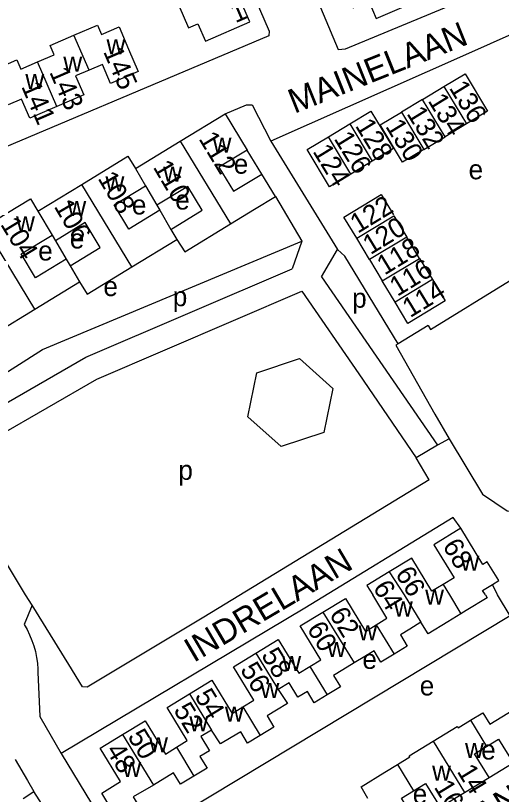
# Model space of a CAD drawing. Extents: x 157768 to 159790, y 387230 to 389604.
# Drawn here: x 158203.4 to 158302.9, y 388459.2 to 388618.6 of the extents above; entities that cross this region are included whole.
import ezdxf

# ---------------------------------------------------------------- set-up
doc = ezdxf.new("R2010")
doc.units = 0
for name, color, linetype in [('BLT_Basislijn', 7, 'Continuous'), ('BLT_Bebouwing', 7, 'Continuous'), ('BLT_Centroide', 7, 'Continuous'), ('BLT_Huisnummer', 7, 'Continuous'), ('BLT_Huisnummer_ tussenligend', 7, 'Continuous'), ('BLT_Huisnummer_zonder_bebouwing', 7, 'Continuous'), ('BLT_Onderverdeling_panden', 7, 'Continuous'), ('BLT_Plantopo', 7, 'Continuous'), ('BLT_Straatnaam', 7, 'Continuous')]:
    doc.layers.add(name, color=color, linetype=linetype)

msp = doc.modelspace()

# ---------------------------------------------------------------- linework, layer by layer
at = {"layer": 'BLT_Basislijn'}
for p, q in [((158295.6, 388610.55), (158255.72, 388592.89)), ((158255.72, 388592.89), (158269.34, 388570.68)), ((158253.84, 388586.12), (158250.85, 388591.02)), ((158256.64, 388581.52), (158262.09, 388572.42)), ((158262.09, 388572.42), (158260.06, 388566.74)), ((158266.08, 388565.1), (158269.34, 388570.68)), ((158269.34, 388570.68), (158270.85, 388569.36)), ((158266.08, 388565.1), (158289.83, 388530.62)), ((158262.04, 388562.15), (158273.7, 388545.23)), ((158273.7, 388545.23), (158285.5, 388528.09)), ((158289.28, 388536.99), (158292.26, 388531.97)), ((158292.26, 388531.97), (158289.83, 388530.62)), ((158289.83, 388530.62), (158285.5, 388528.09)), ((158288.14, 388523.53), (158285.5, 388528.09)), ((158206.81, 388497.9), (158205.17, 388493.93)), ((158304.74, 388495.73), (158224.85, 388447.7)), ((158212.8, 388467.55), (158224.85, 388447.7)), ((158300.4, 388462.62), (158305.31, 388465.63)), ((158204.96, 388458.36), (158207.21, 388459.77)), ((158228.09, 388427.45), (158207.21, 388459.77))]:
    msp.add_line(p, q, dxfattribs=at)
for points in [[(158253.57, 388649.48), (158269.51, 388611.63), (158271, 388611.74), (158297.22, 388622.68)], [(158242.61, 388644.93), (158255.37, 388615.4), (158255.28, 388614.44), (158187.04, 388585.65), (158156.23, 388567.27)], [(158311.77, 388616.62), (158309.28, 388616.39), (158305.69, 388615.02), (158295.6, 388610.55)], [(158246.34, 388598.43), (158250.74, 388600.32), (158251.86, 388600.28), (158255.72, 388592.89)], [(158184.57, 388534.73), (158208.97, 388550.22), (158262.09, 388572.42)], [(158281.77, 388551.42), (158281.77, 388551.42), (158270.85, 388569.35)], [(158186.9, 388530.86), (158217.84, 388548.65), (158260.06, 388566.74)], [(158287.92, 388555.16), (158288.42, 388554.35), (158304.57, 388564.31)], [(158189.48, 388526.58), (158220.08, 388544.17), (158262.04, 388562.15)], [(158287.92, 388555.16), (158281.77, 388551.42)], [(158281.77, 388551.42), (158281.29, 388551.12), (158289.28, 388536.99)], [(158268.44, 388542.26), (158266.59, 388533.25), (158257.85, 388530.35), (158250.97, 388536.46), (158252.83, 388545.47), (158261.56, 388548.37), (158268.44, 388542.26)], [(158292.26, 388531.97), (158299.04, 388520.61), (158304.12, 388517.2), (158305.14, 388517.1), (158346.32, 388541.65)], [(158206.81, 388497.9), (158205.46, 388500), (158189.48, 388526.58)], [(158288.14, 388523.53), (158241.98, 388495.45), (158218.08, 388481.12), (158217.12, 388481.19)], [(158294.6, 388513.64), (158293.03, 388515.86), (158262.65, 388497.27), (158212.8, 388467.55)], [(158304.74, 388495.73), (158302.11, 388500), (158301.08, 388502.14)], [(158217.12, 388481.19), (158214.34, 388485.75), (158206.81, 388497.9)], [(158205.17, 388493.93), (158205.78, 388492.9), (158206.32, 388491.82), (158206.79, 388490.71), (158207.18, 388489.58), (158207.5, 388488.41), (158207.74, 388487.23), (158207.9, 388486.04), (158207.98, 388484.84), (158207.99, 388484.18)], [(158207.99, 388484.18), (158208.42, 388475.12)], [(158208.42, 388475.12), (158212.8, 388467.55)], [(158203.35, 388466.31), (158205.87, 388462), (158207.21, 388459.77)]]:
    msp.add_lwpolyline(points, dxfattribs=at)
at = {"layer": 'BLT_Bebouwing'}
for p, q in [((158237.16, 388592.84), (158246.34, 388598.43)), ((158246.34, 388598.43), (158250.85, 388591.02)), ((158227.98, 388587.25), (158237.16, 388592.84)), ((158256.64, 388581.52), (158253.84, 388586.12)), ((158208.02, 388578.55), (158217, 388584.02)), ((158230.04, 388583.72), (158232.36, 388579.76)), ((158232.36, 388579.76), (158232.96, 388578.72)), ((158232.96, 388578.72), (158235.26, 388574.8)), ((158210.91, 388573.62), (158211.58, 388572.49)), ((158211.58, 388572.49), (158213.8, 388568.73)), ((158227.27, 388567.14), (158236.47, 388572.73)), ((158213.8, 388568.73), (158214.6, 388567.37)), ((158207.37, 388558.48), (158216.54, 388564.06)), ((158198.19, 388552.89), (158207.37, 388558.48)), ((158295.36, 388459.56), (158300.4, 388462.62)), ((158290.4, 388456.54), (158295.36, 388459.56))]:
    msp.add_line(p, q, dxfattribs=at)
for points in [[(158271.19, 388623.38), (158272.59, 388620.15), (158275.78, 388621.52), (158277.31, 388617.96), (158285.9, 388621.66), (158283.92, 388626.25), (158282.97, 388628.46)], [(158236.74, 388620.94), (158236.87, 388620.65), (158238.85, 388616.06), (158240.77, 388616.89), (158242.32, 388613.32), (158251.41, 388617.26), (158248.96, 388622.92), (158245.12, 388621.26), (158243.92, 388624.04)], [(158215.4, 388614.55), (158220.21, 388616.62), (158221.05, 388614.68), (158224.62, 388616.23), (158226.57, 388611.71), (158228.54, 388607.12), (158222.9, 388604.69), (158221.23, 388608.58), (158218.48, 388607.4)], [(158207.95, 388609.07), (158211.32, 388610.52), (158210.5, 388612.43), (158215.4, 388614.55)], [(158198.86, 388607.4), (158203.69, 388609.48), (158204.5, 388607.59), (158207.95, 388609.07)], [(158218.48, 388607.4), (158215.74, 388606.22), (158217.42, 388602.33), (158211.88, 388599.94)], [(158211.88, 388599.94), (158206.35, 388597.56), (158204.67, 388601.47), (158201.92, 388600.29)], [(158250.85, 388591.02), (158245.08, 388587.51), (158248.07, 388582.6), (158253.84, 388586.12)], [(158217, 388584.02), (158226.45, 388589.77), (158227.98, 388587.25)], [(158232.96, 388578.72), (158226.65, 388574.88), (158223.64, 388579.83), (158230.04, 388583.72)], [(158235.26, 388574.8), (158241.67, 388578.71), (158238.68, 388583.61), (158232.36, 388579.76)], [(158197.09, 388575.37), (158206.48, 388581.08), (158208.02, 388578.55)], [(158247.46, 388575.93), (158252.37, 388578.92), (158256.64, 388581.52)], [(158214.6, 388567.37), (158220.75, 388571.11), (158217.66, 388576.19), (158211.58, 388572.49)], [(158236.47, 388572.73), (158238.07, 388570.22), (158247.46, 388575.93)], [(158213.8, 388568.73), (158207.54, 388564.92), (158204.59, 388569.78), (158210.91, 388573.62)], [(158216.54, 388564.06), (158218.08, 388561.54), (158227.27, 388567.14)], [(158294.6, 388513.64), (158289.1, 388510.29), (158293.25, 388503.48), (158291.02, 388502.12)], [(158301.08, 388502.14), (158302.39, 388502.94), (158300.04, 388506.76), (158299.13, 388506.2), (158294.6, 388513.64)], [(158291.02, 388502.12), (158288.7, 388500.76), (158284.56, 388507.56), (158279.96, 388504.76)], [(158279.96, 388504.76), (158275.37, 388501.96), (158276.57, 388500)], [(158299.65, 388500), (158299.09, 388500.92), (158301.08, 388502.14)], [(158277.27, 388493.89), (158279.47, 388495.23), (158276.57, 388500)], [(158299.65, 388500), (158300.01, 388499.42), (158295.74, 388496.82), (158294.65, 388496.16)], [(158266.35, 388496.46), (158270.97, 388499.27), (158275.07, 388492.55), (158277.27, 388493.89)], [(158263.69, 388485.37), (158265.94, 388486.74), (158261.73, 388493.65), (158266.35, 388496.46)], [(158294.65, 388496.16), (158291.99, 388494.53), (158287.92, 388492.05), (158286.45, 388494.43)], [(158286.45, 388494.43), (158284.17, 388493.03), (158282.23, 388491.85), (158283.65, 388489.51), (158280.94, 388487.86)], [(158252.66, 388488.1), (158257.24, 388490.9), (158261.44, 388484), (158263.69, 388485.37)], [(158280.94, 388487.86), (158278.27, 388486.23), (158276.87, 388488.54), (158274.98, 388487.39), (158272.78, 388486.08)], [(158250, 388477.1), (158252.24, 388478.47), (158248.07, 388485.31), (158252.66, 388488.1)], [(158272.78, 388486.08), (158270.47, 388484.71), (158268.55, 388483.54), (158269.97, 388481.2), (158267.24, 388479.54)], [(158239.05, 388479.77), (158243.62, 388482.56), (158247.77, 388475.74), (158250, 388477.1)], [(158267.24, 388479.54), (158264.61, 388477.93), (158263.19, 388480.26), (158261.27, 388479.09), (158259.49, 388482.02), (158257.21, 388480.63)], [(158257.21, 388480.63), (158259.12, 388477.79), (158256.89, 388476.43), (158254.93, 388475.24), (158256.33, 388472.96), (158253.56, 388471.27)], [(158236.36, 388468.82), (158238.61, 388470.19), (158234.47, 388476.99), (158239.05, 388479.77)], [(158296.59, 388474.35), (158299.15, 388475.91), (158300.58, 388473.55), (158305.49, 388476.54)], [(158225.35, 388471.47), (158229.96, 388474.27), (158234.11, 388467.45), (158236.36, 388468.82)], [(158288.95, 388470.09), (158293.86, 388473.08), (158294.04, 388472.79), (158296.59, 388474.35)], [(158231.67, 388461.1), (158227.5, 388458.67), (158228.95, 388456.3), (158224.6, 388453.65), (158221.07, 388459.45), (158224.94, 388461.8), (158220.75, 388468.67), (158225.35, 388471.47)], [(158243.56, 388472.36), (158241.39, 388471.05), (158243.18, 388468.12), (158241.2, 388466.92), (158242.64, 388464.56), (158239.95, 388462.93)], [(158253.56, 388471.27), (158250.95, 388469.68), (158249.54, 388472.01), (158247.61, 388470.83), (158245.42, 388469.5), (158243.56, 388472.36)], [(158281.64, 388465.29), (158284.2, 388466.84), (158284.04, 388467.11), (158288.95, 388470.09)], [(158299.87, 388468.97), (158302.36, 388470.49), (158305.31, 388465.63)], [(158300.4, 388462.62), (158297.43, 388467.49), (158299.87, 388468.97)], [(158275.59, 388458.36), (158274.18, 388460.75), (158279.08, 388463.73), (158281.64, 388465.29)], [(158239.95, 388462.93), (158237.24, 388461.27), (158235.81, 388463.63), (158231.67, 388461.1)], [(158284.9, 388459.93), (158287.41, 388461.45), (158290.4, 388456.54)], [(158285.45, 388453.52), (158282.46, 388458.44), (158284.9, 388459.93)]]:
    msp.add_lwpolyline(points, dxfattribs=at)
at = {"layer": 'BLT_Onderverdeling_panden'}
for p, q in [((158218.48, 388607.4), (158215.4, 388614.55)), ((158211.88, 388599.94), (158207.95, 388609.07)), ((158237.16, 388592.84), (158247.46, 388575.93)), ((158227.98, 388587.25), (158230.04, 388583.72)), ((158227.27, 388567.14), (158217, 388584.02)), ((158208.02, 388578.55), (158210.91, 388573.62)), ((158207.37, 388558.48), (158197.09, 388575.37)), ((158235.26, 388574.8), (158236.47, 388572.73)), ((158214.6, 388567.37), (158216.54, 388564.06)), ((158266.35, 388496.46), (158272.78, 388486.08)), ((158277.27, 388493.89), (158280.94, 388487.86)), ((158252.66, 388488.1), (158257.21, 388480.63)), ((158263.69, 388485.37), (158267.24, 388479.54)), ((158239.05, 388479.77), (158243.56, 388472.36)), ((158250, 388477.1), (158253.56, 388471.27)), ((158296.59, 388474.35), (158299.87, 388468.97)), ((158225.35, 388471.47), (158231.67, 388461.1)), ((158288.95, 388470.09), (158295.36, 388459.56)), ((158236.36, 388468.82), (158239.95, 388462.93)), ((158281.64, 388465.29), (158284.9, 388459.93))]:
    msp.add_line(p, q, dxfattribs=at)
for points in [[(158279.96, 388504.76), (158282.99, 388500), (158286.45, 388494.43)], [(158291.02, 388502.12), (158292.31, 388500), (158294.65, 388496.16)]]:
    msp.add_lwpolyline(points, dxfattribs=at)
at = {"layer": 'BLT_Plantopo'}
for p, q in [((158286.8, 388601.41), (158291.15, 388604.03)), ((158291.15, 388604.03), (158295.75, 388596.39)), ((158286.8, 388601.41), (158282.45, 388598.8)), ((158291.4, 388593.78), (158286.8, 388601.41)), ((158282.45, 388598.8), (158287.05, 388591.16)), ((158267.5, 388593.76), (158271.86, 388596.38)), ((158271.86, 388596.38), (158276.45, 388588.75)), ((158295.75, 388596.39), (158291.4, 388593.78)), ((158272.1, 388586.13), (158267.5, 388593.76)), ((158287.05, 388591.16), (158291.4, 388593.78)), ((158276.45, 388588.75), (158272.1, 388586.13)), ((158273.3, 388572.99), (158280.93, 388577.58)), ((158280.93, 388577.58), (158283.55, 388573.23)), ((158275.91, 388568.64), (158273.3, 388572.99)), ((158283.55, 388573.23), (158275.91, 388568.64)), ((158286.17, 388568.88), (158283.55, 388573.23)), ((158275.91, 388568.64), (158278.53, 388564.29)), ((158278.53, 388564.29), (158286.17, 388568.88)), ((158286.17, 388568.88), (158288.79, 388564.53)), ((158281.15, 388559.93), (158278.53, 388564.29)), ((158288.79, 388564.53), (158281.15, 388559.93))]:
    msp.add_line(p, q, dxfattribs=at)
for points in [[(158291.15, 388604.03), (158295.5, 388606.65), (158300.1, 388599.01), (158295.75, 388596.39)], [(158271.86, 388596.38), (158276.21, 388599), (158280.8, 388591.36), (158276.45, 388588.75)], [(158287.05, 388591.16), (158282.7, 388588.54), (158278.1, 388596.18), (158282.45, 388598.8)], [(158272.1, 388586.13), (158267.75, 388583.51), (158263.15, 388591.15), (158267.5, 388593.76)], [(158273.3, 388572.99), (158270.68, 388577.34), (158278.32, 388581.94), (158280.82, 388577.77)], [(158288.79, 388564.53), (158291.41, 388560.18), (158283.77, 388555.58), (158281.15, 388559.93)]]:
    msp.add_lwpolyline(points, dxfattribs=at)

# ---------------------------------------------------------------- texts
at = {"layer": 'BLT_Centroide'}
for s, p in [('w', (158222.05, 388610.66)), ('w', (158213.22, 388607.06)), ('w', (158205.44, 388603.53)), ('w', (158243.8, 388590.54)), ('e', (158248.12, 388586.2)), ('w', (158233.67, 388584.59)), ('e', (158296.21, 388585.06)), ('w', (158221.85, 388582.58)), ('e', (158227.26, 388577.86)), ('e', (158236.13, 388578.87)), ('w', (158214.04, 388577.55)), ('w', (158203.53, 388574.39)), ('e', (158214.55, 388570.91)), ('e', (158208.07, 388568.44)), ('e', (158221.42, 388561.16)), ('p', (158235.63, 388559.09)), ('p', (158272.36, 388558.77)), ('p', (158236.77, 388523.55)), ('w', (158294.56, 388504.97)), ('w', (158287.31, 388498.03)), ('w', (158280.91, 388495.59)), ('w', (158273.64, 388490.73)), ('w', (158267.25, 388487.28)), ('w', (158258.05, 388484.41)), ('e', (158274.46, 388484.87)), ('e', (158286.21, 388479.44)), ('w', (158253.59, 388478.92)), ('w', (158246.3, 388474.09)), ('w', (158239.02, 388472.11)), ('w', (158230.77, 388467.78)), ('w', (158295.47, 388466.64)), ('e', (158298.79, 388466.32)), ('w', (158225.31, 388462.77)), ('w', (158288.74, 388462)), ('e', (158284.77, 388457.28))]:
    msp.add_text(s, height=4, dxfattribs=at).set_placement(p)
at = {"layer": 'BLT_Huisnummer'}
for s, rotation, p in [('1', 23.3967, (158248.45, 388616.98)), ('145', 293.3018, (158221.33, 388611.21)), ('112', 301.3275, (158240.84, 388593.36)), ('106', 300.4807, (158211.2, 388579.52)), ('68', 301.3525, (158290.77, 388510.04)), ('64', 301.3525, (158276.52, 388501.51)), ('60', 301.3525, (158262.99, 388493.08)), ('56', 301.3525, (158249.33, 388484.73)), ('52', 301.3525, (158235.68, 388476.46)), ('48', 301.3525, (158221.83, 388468.21)), ('14', 301.3182, (158293.73, 388463.9))]:
    msp.add_text(s, height=4, rotation=rotation, dxfattribs=at).set_placement(p)
at = {"layer": 'BLT_Huisnummer_ tussenligend'}
for s, rotation, p in [('143', 293.3018, (158210.3, 388607.02)), ('141', 293.3018, (158204.55, 388604.07)), ('110', 300.4807, (158231.49, 388587.57)), ('108', 300.4807, (158220.18, 388585.27)), ('104', 301.3284, (158200.23, 388575.85)), ('66', 301.3525, (158281.09, 388504.34)), ('62', 301.3525, (158267.57, 388496.03)), ('58', 301.3525, (158253.64, 388487.68)), ('54', 301.3525, (158239.98, 388479.3)), ('50', 301.3525, (158226.27, 388471.04)), ('16', 301.3165, (158289.02, 388460.69))]:
    msp.add_text(s, height=4, rotation=rotation, dxfattribs=at).set_placement(p)
at = {"layer": 'BLT_Huisnummer_zonder_bebouwing'}
for s, rotation, p in [('136', 301.4682, (158292.12, 388603.77)), ('134', 301.4682, (158287.77, 388601.15)), ('132', 301.4682, (158283.43, 388598.52)), ('128', 301.4682, (158272.89, 388596.01)), ('130', 301.4682, (158279.07, 388595.91)), ('126', 301.4682, (158268.53, 388593.39)), ('124', 301.4682, (158264.18, 388590.78)), ('122', 31.4682, (158273.52, 388573.89)), ('120', 31.4682, (158276.12, 388569.53)), ('118', 31.4682, (158279, 388565.34)), ('116', 31.4682, (158281.61, 388560.98)), ('114', 31.4682, (158284.23, 388556.63))]:
    msp.add_text(s, height=4, rotation=rotation, dxfattribs=at).set_placement(p)
at = {"layer": 'BLT_Straatnaam'}
for s, rotation, p in [('MAINELAAN', 21.8165, (158260.54, 388598.44)), ('INDRELAAN', 30.5766, (158239.93, 388486.07)), ('ANGERSLAAN', 31.2722, (158268.35, 388433.45))]:
    msp.add_text(s, height=5, rotation=rotation, dxfattribs=at).set_placement(p)

doc.saveas('drawing.dxf')
